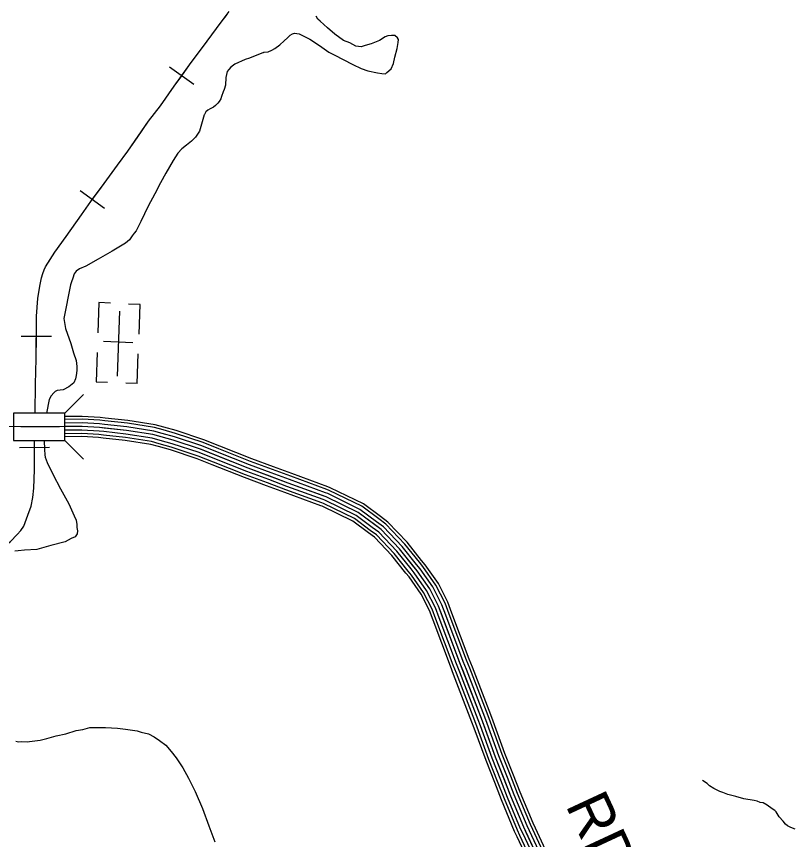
# Model space of a CAD drawing. Extents: x 1551132 to 1791609, y 378168 to 563823.
# Drawn here: x 1635788 to 1642504, y 480189 to 487298 of the extents above; entities that cross this region are included whole.
import ezdxf

# ---------------------------------------------------------------- set-up
doc = ezdxf.new("R2010")
doc.units = 0
for name, color, linetype in [('DESIGN - CONTOURS - Intermediate with optional Text', 7, 'Continuous'), ('DESIGN - ROW - Right-of-Way and Easement Labels', 7, 'Continuous'), ('DESIGN - TRANSPORTATION - Text', 7, 'Continuous'), ('DESIGN - UTILITIES - Cable (Underground) with Text', 7, 'Continuous'), ('SURVEY - CONTOURS - Index with Text', 7, 'Continuous'), ('SURVEY - DRAINAGE - Storm Sewer', 7, 'Continuous')]:
    doc.layers.add(name, color=color, linetype=linetype)

msp = doc.modelspace()

# ---------------------------------------------------------------- linework, layer by layer
at = {"layer": 'DESIGN - CONTOURS - Intermediate with optional Text'}
for p, q in [((1637321.624, 486710.78), (1637109.771, 486861.509)), ((1636547.817, 485639.302), (1636338.122, 485793.014)), ((1636089.518, 484532.548), (1635829.524, 484533.389)), ((1635812.974, 483575.889), (1636072.96, 483577.998))]:
    msp.add_line(p, q, dxfattribs=at)
for points in [[(1635947.963, 483873.08), (1635952.98, 484121.837), (1635958.905, 484342.309), (1635960.096, 484709.169), (1635973.438, 484861.406), (1635990.388, 484967.509), (1636003.029, 485039.569), (1636014.354, 485077.787), (1636026.345, 485109.546), (1636037.912, 485135.488), (1636119.135, 485263.067), (1636217.999, 485398.595), (1636350.254, 485583.767), (1636431.061, 485699.911), (1636522.601, 485824.806), (1636660.439, 486014.028), (1636749.62, 486135.523), (1636928.108, 486392.546), (1637031.422, 486525.95), (1637151.061, 486695.288), (1637282.858, 486880.551), (1637434.846, 487083.681), (1637556.619, 487248.361), (1637627.35, 487340.58)], [(1637215.693, 486786.14), (1637282.858, 486880.551), (1637434.846, 487083.681), (1637556.619, 487248.361), (1637608.734, 487316.312)], [(1636829.752, 486250.909), (1636928.108, 486392.546), (1637031.422, 486525.95), (1637151.061, 486695.288), (1637215.693, 486786.14)], [(1636442.969, 485716.154), (1636522.601, 485824.806), (1636660.439, 486014.028), (1636749.62, 486135.523), (1636829.752, 486250.909)], [(1636063.778, 485176.123), (1636119.135, 485263.067), (1636217.999, 485398.595), (1636350.254, 485583.767), (1636431.061, 485699.911), (1636442.969, 485716.154)], [(1635959.521, 484532.964), (1635960.096, 484709.169), (1635973.438, 484861.406), (1635990.388, 484967.509), (1636003.029, 485039.569), (1636014.354, 485077.787), (1636026.345, 485109.546), (1636037.912, 485135.488), (1636063.778, 485176.123)], [(1635947.963, 483873.08), (1635952.98, 484121.837), (1635958.905, 484342.309), (1635959.521, 484532.964)], [(1635324.968, 481812.677), (1635380.917, 482397.95), (1635404.208, 482467.827), (1635423.258, 482499.595), (1635454.565, 482544.529), (1635591.687, 482651.565), (1635736.884, 482764.535), (1635793.358, 482823.478), (1635824.215, 482858.754), (1635850.665, 482896.972), (1635887.056, 482989.741), (1635915.788, 483069.668), (1635930.005, 483143.895), (1635937.355, 483224.739), (1635944.546, 483382.159), (1635942.496, 483635.483)], [(1635942.971, 483576.948), (1635942.496, 483635.483)], [(1635862.973, 482928.348), (1635887.056, 482989.741), (1635915.788, 483069.668), (1635930.005, 483143.895), (1635937.355, 483224.739), (1635944.546, 483382.159), (1635942.971, 483576.948)], [(1635403.708, 482466.319), (1635404.208, 482467.827), (1635423.258, 482499.595), (1635454.565, 482544.529), (1635591.687, 482651.565), (1635736.884, 482764.535), (1635793.358, 482823.478), (1635824.215, 482858.754), (1635850.665, 482896.972), (1635862.973, 482928.356)]]:
    msp.add_lwpolyline(points, dxfattribs=at)
at = {"layer": 'DESIGN - TRANSPORTATION - Text'}
for points in [[(1637922.418, 486988.079), (1637927.751, 486988.854), (1637963.784, 486992.337), (1637995.958, 487005.88), (1638020.174, 487021.538), (1638062.598, 487052.956), (1638101.081, 487088.432), (1638129.43, 487114.041), (1638153.755, 487137.708), (1638172.512, 487149.258), (1638191.987, 487155.167), (1638229.869, 487148.608), (1638323.142, 487101.199), (1638372.674, 487070.448), (1638428.123, 487033.597), (1638487.472, 486990.696), (1638539.062, 486963.912), (1638612.494, 486926.803), (1638693.833, 486883.577), (1638767.29, 486848.468), (1638824.989, 486829.609), (1638908.662, 486810.367), (1638946.577, 486805.808), (1638976.527, 486803.366), (1638988.693, 486815.2), (1639025.117, 486846.701), (1639045.733, 486890.444), (1639058.725, 486946.404), (1639077.599, 487022.114), (1639086.333, 487074.04), (1639088.674, 487098.024), (1639080.883, 487112.158), (1639057.217, 487134.525), (1639049.225, 487134.642), (1639029.234, 487134.933), (1638997.201, 487131.4), (1638973.077, 487121.741), (1638924.661, 487090.416), (1638854.28, 487061.415), (1638802.098, 487046.156), (1638765.982, 487036.672), (1638722.066, 487041.323), (1638668.509, 487070.132), (1638614.835, 487090.932), (1638539.662, 487146.083), (1638474.455, 487199.093), (1638413.332, 487258.045), (1638393.582, 487274.345), (1638377.966, 487300.604)], [(1637922.418, 486988.079), (1637801.079, 486936.653), (1637762.939, 486925.194), (1637674.432, 486886.451), (1637640.083, 486860.926), (1637621.784, 486839.175), (1637609.534, 486821.333), (1637596.834, 486771.465), (1637593.884, 486705.447), (1637583.351, 486667.562), (1637573.043, 486645.687), (1637560.485, 486605.827), (1637553.31, 486587.835), (1637539.894, 486564.093), (1637527.711, 486550.251), (1637515.519, 486536.417), (1637508.336, 486529.692), (1637489.22, 486514.783), (1637463.012, 486499.149), (1637442.888, 486489.432), (1637425.321, 486472.924), (1637412.363, 486451.84), (1637410.888, 486449.465)], [(1637410.888, 486449.465), (1637370.306, 486306.303), (1637335.59, 486254.76), (1637299.133, 486221.259), (1637256.65, 486185.841), (1637216.218, 486154.399), (1637181.702, 486116.864), (1637140.819, 486053.396), (1637079.288, 485944.185), (1637032.122, 485860.791), (1636984.79, 485765.388), (1636927.283, 485658.119), (1636861.451, 485526.949), (1636822.335, 485447.438), (1636804.035, 485425.68), (1636787.702, 485401.896), (1636763.236, 485368.22), (1636728.829, 485338.694), (1636613.915, 485270.3), (1636493.009, 485201.999), (1636386.203, 485141.497), (1636331.896, 485118.263), (1636304.705, 485098.754), (1636287.306, 485074.87), (1636274.773, 485037.019), (1636262.348, 485007.168), (1636254.481, 484981.018)], [(1636254.481, 484981.018), (1636195.849, 484689.818), (1636212.607, 484603.483), (1636256.739, 484474.713), (1636281.547, 484392.269), (1636304.588, 484325.867), (1636309.838, 484273.741), (1636309.355, 484239.707), (1636304.73, 484195.731), (1636298.33, 484167.797), (1636283.855, 484133.979), (1636239.373, 484098.586), (1636191.041, 484073.269), (1636138.967, 484066.019), (1636122.867, 484058.252), (1636110.701, 484046.418), (1636088.343, 484020.718), (1636069.902, 483988.95), (1636046.619, 483872.697)], [(1636027.544, 483635.483), (1636029.753, 483557.106), (1636033.119, 483513.013), (1636036.802, 483490.937), (1636052.16, 483446.669), (1636102.667, 483343.825), (1636168.841, 483218.739), (1636238.931, 483087.577), (1636285.43, 482984.799), (1636302.879, 482946.507), (1636308.354, 482910.389), (1636309.987, 482884.338), (1636315.579, 482856.229), (1636311.179, 482828.262), (1636294.854, 482804.478), (1636260.647, 482788.961), (1636208.29, 482761.702), (1636085.892, 482729.451), (1635963.445, 482693.2), (1635857.439, 482688.75), (1635803.391, 482683.533), (1635773.358, 482679.966)], [(1635781.657, 481039.999), (1635805.556, 481033.665), (1635829.564, 481035.34), (1635883.488, 481032.598), (1635899.521, 481036.382), (1635945.561, 481041.757), (1635993.594, 481047.099), (1636049.759, 481062.349), (1636131.974, 481083.242), (1636214.163, 481102.134), (1636302.486, 481130.943), (1636360.568, 481140.16), (1636420.725, 481155.352), (1636488.682, 481156.419), (1636556.622, 481155.494), (1636660.47, 481150.069), (1636730.301, 481141.102), (1636830.049, 481127.726), (1636865.856, 481115.226), (1636929.638, 481102.342), (1636977.246, 481075.675), (1637024.794, 481044.999), (1637078.21, 481004.232), (1637125.45, 480949.539), (1637168.683, 480894.904), (1637225.481, 480808.06), (1637274.263, 480719.316), (1637332.662, 480602.421), (1637394.677, 480457.459), (1637450.626, 480306.572), (1637502.758, 480169.744)], [(1642516.44, 480277.257), (1642480.657, 480291.758), (1642450.9, 480308.183), (1642435.075, 480320.409), (1642413.442, 480346.726), (1642379.985, 480385.21), (1642352.569, 480427.628), (1642342.744, 480439.77), (1642319.803, 480455.254), (1642275.387, 480484.729), (1642239.688, 480505.23), (1642213.772, 480509.588), (1642189.923, 480519.922), (1642162.032, 480526.314), (1642074.3, 480541.522), (1642004.602, 480560.49), (1641936.879, 480577.432), (1641891.138, 480594.074), (1641865.272, 480602.432), (1641815.69, 480631.133), (1641778.016, 480653.667), (1641756.275, 480671.976), (1641716.659, 480698.543)]]:
    msp.add_lwpolyline(points, dxfattribs=at)
at = {"layer": 'DESIGN - UTILITIES - Cable (Underground) with Text'}
for p, q in [((1636499.851, 484826.084), (1636490.746, 484565.429)), ((1636599.47, 484822.611), (1636500.468, 484826.084)), ((1636855.867, 484809.722), (1636756.157, 484813.196)), ((1636846.804, 484553.108), (1636855.776, 484809.722)), ((1636794.22, 484480.506), (1636540.731, 484489.344)), ((1636484.806, 484394.566), (1636476.009, 484143.277)), ((1636831.934, 484126.873), (1636840.956, 484384.846)), ((1636476.142, 484143.277), (1636574.353, 484139.845)), ((1636831.759, 484126.873), (1636732.315, 484130.347))]:
    msp.add_line(p, q, dxfattribs=at)
msp.add_lwpolyline([(1636678.322, 484752.435), (1636658.663, 484189.747)], dxfattribs=at)
at = {"layer": 'SURVEY - CONTOURS - Index with Text'}
for points in [[(1636555.274, 483829.663), (1636511.491, 483834.463), (1636356.245, 483843.822), (1636206.682, 483841.771)], [(1636552.582, 483805.096), (1636509.408, 483809.829), (1636355.67, 483819.096), (1636206.699, 483817.054)], [(1636549.207, 483774.278), (1636506.783, 483778.928), (1636354.953, 483788.087), (1636206.715, 483786.053)], [(1637047.52, 483696.568), (1636974.28, 483717.11), (1636742.036, 483753.128), (1636549.199, 483774.278)], [(1637055.887, 483726.419), (1636980.864, 483747.461), (1636746.102, 483783.87), (1636552.574, 483805.096)], [(1637062.562, 483750.211), (1636986.113, 483771.662), (1636749.344, 483808.379), (1636555.265, 483829.663)], [(1640354.532, 479905.447), (1640173.545, 480295.098), (1640061.623, 480564.155), (1639928.226, 480901.422), (1639806.804, 481234.606), (1639620.525, 481716.393), (1639436.297, 482204.164), (1639359.457, 482354.851), (1639250.651, 482509.764), (1639098.113, 482699.01), (1638939.4, 482866.281), (1638740.538, 483013.81), (1638465.57, 483147.846), (1638136.494, 483268.249), (1637789.478, 483396.777), (1637378.729, 483559.79), (1637143.318, 483637.492), (1636967.697, 483686.76), (1636737.969, 483722.385), (1636504.158, 483748.028), (1636354.228, 483757.069), (1636160.2, 483754.411), (1635826.191, 483754.719), (1635692.211, 483757.652)], [(1636542.457, 483712.643), (1636501.533, 483717.127), (1636353.503, 483726.052), (1636206.682, 483724.043)], [(1636545.832, 483743.461), (1636504.158, 483748.028), (1636354.228, 483757.069), (1636206.698, 483755.044)], [(1637030.771, 483636.867), (1636961.114, 483656.409), (1636733.903, 483691.643), (1636542.432, 483712.643)], [(1637039.146, 483666.717), (1636967.697, 483686.76), (1636737.969, 483722.385), (1636545.816, 483743.461)], [(1637535.325, 483564.34), (1637399.895, 483618.091), (1637161.418, 483696.81), (1637055.87, 483726.419)], [(1637544.45, 483587.316), (1637408.337, 483641.334), (1637168.626, 483720.461), (1637062.545, 483750.211)], [(1636536.274, 483656.267), (1636496.733, 483660.6), (1636352.187, 483669.317), (1636206.682, 483667.325)], [(1636539.082, 483681.826), (1636498.908, 483686.226), (1636352.787, 483695.043), (1636206.707, 483693.043)], [(1637015.454, 483582.257), (1636949.064, 483600.882), (1636726.461, 483635.4), (1636536.249, 483656.267)], [(1637022.404, 483607.016), (1636954.531, 483626.058), (1636729.836, 483660.9), (1636539.057, 483681.826)], [(1637501.026, 483477.896), (1637368.146, 483530.639), (1637134.268, 483607.833), (1637030.754, 483636.867)], [(1637512.459, 483506.714), (1637378.729, 483559.79), (1637143.318, 483637.492), (1637039.129, 483666.717)], [(1637523.892, 483535.531), (1637389.312, 483588.941), (1637152.368, 483667.151), (1637047.504, 483696.568)], [(1637480.102, 483425.178), (1637348.78, 483477.304), (1637117.71, 483553.573), (1637015.438, 483582.257)], [(1637489.593, 483449.087), (1637357.563, 483501.488), (1637125.218, 483578.173), (1637022.388, 483607.016)], [(1638000.373, 483384.786), (1637811.677, 483454.671), (1637535.309, 483564.348)], [(1638008.956, 483407.961), (1637820.535, 483477.755), (1637544.425, 483587.324)], [(1637978.84, 483326.642), (1637789.478, 483396.777), (1637512.443, 483506.722)], [(1637989.606, 483355.71), (1637800.577, 483425.728), (1637523.876, 483535.539)], [(1637948.374, 483244.382), (1637758.062, 483314.867), (1637480.085, 483425.186)], [(1637957.307, 483268.499), (1637767.278, 483338.884), (1637489.576, 483449.095)], [(1637968.073, 483297.575), (1637778.378, 483367.827), (1637501.01, 483477.904)], [(1638458.795, 483183.339), (1638147.203, 483297.342), (1637989.598, 483355.71)], [(1638469.445, 483212.448), (1638157.911, 483326.434), (1638000.364, 483384.786)], [(1638477.936, 483235.657), (1638166.452, 483349.626), (1638008.948, 483407.961)], [(1638437.496, 483125.104), (1638125.786, 483239.157), (1637968.065, 483297.575)], [(1638448.145, 483154.222), (1638136.494, 483268.249), (1637978.832, 483326.642)], [(1638418.004, 483071.844), (1638106.195, 483185.931), (1637948.366, 483244.382)], [(1638426.846, 483095.995), (1638115.078, 483210.064), (1637957.299, 483268.499)], [(1638918.451, 482959.025), (1638772.863, 483067.028), (1638489.869, 483204.973), (1638469.437, 483212.456)], [(1638933.176, 482978.884), (1638785.754, 483088.245), (1638499.561, 483227.748), (1638477.928, 483235.665)], [(1638881.51, 482909.232), (1638740.538, 483013.81), (1638465.57, 483147.846), (1638448.129, 483154.23)], [(1638899.976, 482934.133), (1638756.705, 483040.419), (1638477.72, 483176.414), (1638458.787, 483183.339)], [(1638829.253, 482838.78), (1638694.806, 482938.516), (1638431.187, 483067.019), (1638417.979, 483071.853)], [(1638844.569, 482859.439), (1638708.214, 482960.592), (1638441.271, 483090.72), (1638426.821, 483096.003)], [(1638863.044, 482884.331), (1638724.372, 482987.201), (1638453.42, 483119.279), (1638437.471, 483125.121)], [(1639246.068, 482564.832), (1639121.463, 482719.444), (1638960.033, 482889.573), (1638899.96, 482934.141)], [(1639270.209, 482584.291), (1639144.812, 482739.87), (1638980.666, 482912.866), (1638918.434, 482959.033)], [(1639289.45, 482599.799), (1639163.428, 482756.162), (1638997.116, 482931.441), (1638933.159, 482978.884)], [(1639173.661, 482506.472), (1639051.414, 482658.151), (1638898.135, 482819.696), (1638844.553, 482859.447)], [(1639197.802, 482525.931), (1639074.764, 482678.576), (1638918.768, 482842.989), (1638863.027, 482884.34)], [(1639221.935, 482545.381), (1639098.113, 482699.01), (1638939.4, 482866.281), (1638881.493, 482909.24)], [(1639153.645, 482490.33), (1639032.048, 482641.2), (1638881.018, 482800.371), (1638829.236, 482838.789)], [(1639528.136, 482136.471), (1639493.087, 482229.281), (1639412.706, 482386.911), (1639300.208, 482547.081), (1639270.192, 482584.307)], [(1639551.261, 482145.204), (1639515.728, 482239.29), (1639433.93, 482399.694), (1639319.958, 482561.957), (1639289.434, 482599.824)], [(1639412.139, 482092.653), (1639379.506, 482179.047), (1639306.208, 482322.792), (1639201.094, 482472.446), (1639173.661, 482506.488)], [(1639441.138, 482103.612), (1639407.906, 482191.605), (1639332.832, 482338.818), (1639225.877, 482491.105), (1639197.794, 482525.939)], [(1639470.137, 482114.562), (1639436.297, 482204.164), (1639359.457, 482354.851), (1639250.651, 482509.764), (1639221.927, 482545.398)], [(1639499.137, 482125.512), (1639464.688, 482216.723), (1639386.081, 482370.885), (1639275.426, 482528.422), (1639246.06, 482564.857)], [(1639388.081, 482083.569), (1639355.957, 482168.63), (1639284.125, 482309.492), (1639180.544, 482456.971), (1639153.637, 482490.346)], [(1639728.231, 481678.301), (1639701.523, 481747.352), (1639551.261, 482145.213)], [(1639565.543, 481615.382), (1639538.594, 481685.076), (1639388.081, 482083.578)], [(1639589.526, 481624.666), (1639562.61, 481694.259), (1639412.139, 482092.661)], [(1639618.434, 481635.841), (1639591.568, 481705.326), (1639441.138, 482103.62)], [(1639647.35, 481647.025), (1639620.525, 481716.393), (1639470.137, 482114.57)], [(1639676.266, 481658.208), (1639649.483, 481727.46), (1639499.137, 482125.52)], [(1639705.173, 481669.384), (1639678.441, 481738.527), (1639528.136, 482136.479)], [(1639826.604, 481180.279), (1639806.804, 481234.606), (1639647.341, 481647.041)], [(1639855.728, 481190.896), (1639835.828, 481245.506), (1639676.257, 481658.225)], [(1639884.852, 481201.513), (1639864.844, 481256.406), (1639705.165, 481669.4)], [(1639908.077, 481209.972), (1639887.985, 481265.09), (1639728.223, 481678.317)], [(1639744.189, 481150.245), (1639724.681, 481203.763), (1639565.527, 481615.407)], [(1639768.355, 481159.046), (1639748.764, 481212.805), (1639589.518, 481624.683)], [(1639797.479, 481169.662), (1639777.78, 481223.706), (1639618.425, 481635.858)], [(1639921.393, 480680.208), (1639846.22, 480870.263), (1639744.18, 481150.262)], [(1639945.3, 480689.667), (1639870.261, 480879.405), (1639768.347, 481159.062)], [(1639974.133, 480701.067), (1639899.243, 480890.414), (1639797.471, 481169.679)], [(1640002.957, 480712.467), (1639928.226, 480901.422), (1639826.595, 481180.296)], [(1640031.782, 480723.868), (1639957.209, 480912.431), (1639855.72, 481190.913)], [(1640060.614, 480735.268), (1639986.191, 480923.44), (1639884.844, 481201.53)], [(1640083.597, 480744.36), (1640009.299, 480932.223), (1639908.068, 481209.989)], [(1640222.344, 480263.631), (1640201.928, 480307.59), (1640090.347, 480575.814), (1640031.782, 480723.884)], [(1640250.46, 480276.69), (1640230.302, 480320.074), (1640119.071, 480587.464), (1640060.606, 480735.285)], [(1640272.868, 480287.106), (1640252.935, 480330.033), (1640141.979, 480596.756), (1640083.597, 480744.377)], [(1640114.68, 480213.613), (1640093.247, 480259.756), (1639980.341, 480531.171), (1639921.393, 480680.225)], [(1640137.996, 480224.455), (1640116.788, 480270.123), (1640004.174, 480540.846), (1639945.309, 480689.683)], [(1640166.112, 480237.513), (1640145.162, 480282.606), (1640032.898, 480552.497), (1639974.133, 480701.084)], [(1640194.228, 480250.572), (1640173.545, 480295.098), (1640061.623, 480564.155), (1640002.957, 480712.484)], [(1640357.524, 479770.893), (1640299.167, 479877.463), (1640137.987, 480224.471)], [(1640384.715, 479785.785), (1640326.849, 479891.455), (1640166.103, 480237.53)], [(1640411.906, 479800.677), (1640354.532, 479905.447), (1640194.219, 480250.589)], [(1640439.097, 479815.569), (1640382.215, 479919.439), (1640222.335, 480263.648)], [(1640466.288, 479830.461), (1640409.897, 479933.431), (1640250.451, 480276.706)], [(1640487.962, 479842.328), (1640431.964, 479944.581), (1640272.868, 480287.123)], [(1640334.974, 479758.543), (1640276.201, 479865.862), (1640114.671, 480213.638)]]:
    msp.add_lwpolyline(points, dxfattribs=at)
at = {"layer": 'SURVEY - DRAINAGE - Storm Sewer'}
for p, q in [((1636206.707, 483871.514), (1636367.303, 484032.118)), ((1636206.707, 483635.483), (1636367.303, 483474.879))]:
    msp.add_line(p, q, dxfattribs=at)
msp.add_lwpolyline([(1635762.326, 483635.483), (1636206.707, 483635.483), (1636206.707, 483871.514), (1635762.326, 483871.514)], close=True, dxfattribs=at)

# ---------------------------------------------------------------- texts
at = {"layer": 'DESIGN - ROW - Right-of-Way and Easement Labels'}
msp.add_text('RD.', height=370.0062, rotation=294.9128389, dxfattribs=at).set_placement((1640529.287, 480487.595))

doc.saveas('drawing.dxf')
